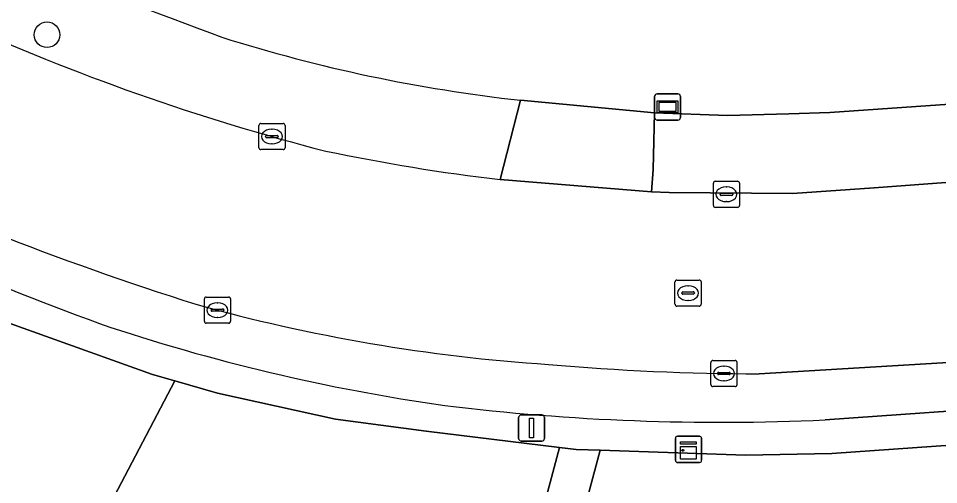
# Model space of a CAD drawing. Extents: x 162184 to 163154, y 385507 to 386516.
# Drawn here: x 162826.34 to 162861.54, y 386200.65 to 386218.49 of the extents above; entities that cross this region are included whole.
import ezdxf

# ---------------------------------------------------------------- set-up
doc = ezdxf.new("R2010")
doc.units = 0
for name, color, linetype in [('IMGEO_Boom', 7, 'Continuous'), ('IMGEO_Erf', 7, 'Continuous'), ('IMGEO_Groenvoorziening', 7, 'Continuous'), ('IMGEO_Kast', 7, 'Continuous'), ('IMGEO_Kolk', 7, 'Continuous'), ('IMGEO_Lichtmast', 7, 'Continuous'), ('IMGEO_Parkeervlak_open', 7, 'Continuous'), ('IMGEO_Rijbaan_lokaal_gesloten', 7, 'Continuous'), ('IMGEO_Rioolput', 7, 'Continuous'), ('IMGEO_Verklikker', 7, 'Continuous'), ('IMGEO_Voetpad_open', 7, 'Continuous')]:
    doc.layers.add(name, color=color, linetype=linetype)

msp = doc.modelspace()

# ---------------------------------------------------------------- linework, layer by layer
at = {"layer": 'IMGEO_Boom'}
msp.add_circle((162827.431, 386217.866), 0.489, dxfattribs=at)
at = {"layer": 'IMGEO_Erf'}
msp.add_lwpolyline([(162845.54, 386215.362), (162850.667, 386214.876), (162853.468, 386214.775), (162855.81, 386214.836), (162857.381, 386214.889), (162870.407, 386215.797), (162887.893, 386217.101), (162891.508, 386217.378), (162891.499, 386217.652), (162891.335, 386218.537), (162896.392, 386219.384), (162896.541, 386218.703), (162897.175, 386218.883), (162898.888, 386219.402), (162900.959, 386219.994), (162902.237, 386220.388), (162904.782, 386221.275), (162908.596, 386222.669), (162911.328, 386223.775)], dxfattribs=at)
for centre, radius, start, end in [((162896.54, 386387.451), 180.795, 244.63962, 249.80296), ((162852.114, 386274.754), 59.755, 252.47407, 263.68339)]:
    msp.add_arc(centre, radius, start, end, dxfattribs=at)
at = {"layer": 'IMGEO_Groenvoorziening'}
for points in [[(162812.602, 386204.59), (162818.127, 386202.857), (162825.575, 386199.713), (162828.781, 386197.871), (162832.316, 386204.621), (162831.471, 386204.861), (162823.626, 386207.67)], [(162890.128, 386204.144), (162857.46, 386201.845), (162854.152, 386201.782), (162848.592, 386201.967), (162846.91, 386195.676), (162845.655, 386190.98), (162855.337, 386183.627), (162862.92, 386178.192), (162858.482, 386162.736), (162859.232, 386162.487), (162865.418, 386160.14), (162866.462, 386161.186), (162891.19, 386185.944)]]:
    msp.add_lwpolyline(points, dxfattribs=at)
msp.add_lwpolyline([(162847.032, 386202.076), (162841.929, 386202.702), (162838.465, 386203.152), (162833.947, 386204.157), (162832.316, 386204.621), (162828.781, 386197.871), (162832.14, 386195.941), (162839.933, 386190.517), (162843.274, 386187.979)], close=True, dxfattribs=at)
at = {"layer": 'IMGEO_Kast'}
for p, q in [((162851.471, 386201.577), (162851.471, 386202.418)), ((162851.471, 386202.418), (162851.471, 386201.577)), ((162851.546, 386202.502), (162852.387, 386202.502)), ((162852.387, 386202.502), (162851.546, 386202.502)), ((162852.471, 386202.427), (162852.471, 386201.586)), ((162852.471, 386201.586), (162852.471, 386202.427)), ((162852.396, 386201.502), (162851.555, 386201.502)), ((162851.555, 386201.502), (162852.396, 386201.502))]:
    msp.add_line(p, q, dxfattribs=at)
for points in [[(162851.666, 386202.292), (162852.266, 386202.292), (162852.266, 386202.207), (162851.666, 386202.207), (162851.666, 386202.292)], [(162851.666, 386202.117), (162852.266, 386202.117), (162852.266, 386201.628), (162851.666, 386201.628), (162851.666, 386202.117)]]:
    msp.add_lwpolyline(points, dxfattribs=at)
msp.add_circle((162851.75, 386201.966), 0.0377, dxfattribs=at)
for centre, start, end in [((162851.549, 386202.424), 92.4484, 184.2845), ((162851.549, 386202.424), 92.4484, 184.2845), ((162852.393, 386202.424), 2.4484, 94.2845), ((162852.393, 386202.424), 2.4484, 94.2845), ((162851.549, 386201.58), 182.4484, 274.2845), ((162851.549, 386201.58), 182.4484, 274.2845), ((162852.393, 386201.58), 272.4484, 4.2845), ((162852.393, 386201.58), 272.4484, 4.2845)]:
    msp.add_arc(centre, 0.0779, start, end, dxfattribs=at)
at = {"layer": 'IMGEO_Kolk'}
for p, q in [((162835.535, 386213.545), (162835.535, 386214.397)), ((162835.61, 386214.471), (162836.462, 386214.471)), ((162836.023, 386214.251), (162836.048, 386214.251)), ((162836.536, 386214.397), (162836.536, 386213.545)), ((162835.794, 386213.965), (162835.794, 386213.977)), ((162836.232, 386213.928), (162835.834, 386213.928)), ((162835.837, 386214.014), (162836.235, 386214.014)), ((162836.278, 386213.977), (162836.278, 386213.965)), ((162836.046, 386213.691), (162836.021, 386213.691)), ((162836.462, 386213.471), (162835.61, 386213.471)), ((162852.921, 386211.336), (162852.921, 386212.188)), ((162852.996, 386212.262), (162853.848, 386212.262)), ((162853.922, 386212.188), (162853.922, 386211.336)), ((162853.223, 386211.805), (162853.621, 386211.805)), ((162853.409, 386212.042), (162853.434, 386212.042)), ((162853.18, 386211.756), (162853.18, 386211.768)), ((162853.618, 386211.719), (162853.22, 386211.719)), ((162853.432, 386211.482), (162853.407, 386211.482)), ((162853.664, 386211.768), (162853.664, 386211.756)), ((162853.848, 386211.262), (162852.996, 386211.262)), ((162833.45, 386206.904), (162833.45, 386207.756)), ((162833.525, 386207.83), (162834.377, 386207.83)), ((162833.938, 386207.61), (162833.963, 386207.61)), ((162834.451, 386207.756), (162834.451, 386206.904)), ((162833.709, 386207.324), (162833.709, 386207.336)), ((162834.147, 386207.287), (162833.749, 386207.287)), ((162833.752, 386207.373), (162834.15, 386207.373)), ((162834.193, 386207.336), (162834.193, 386207.324)), ((162833.961, 386207.05), (162833.936, 386207.05)), ((162834.377, 386206.83), (162833.525, 386206.83)), ((162852.825, 386204.479), (162852.825, 386205.331)), ((162852.9, 386205.405), (162853.752, 386205.405)), ((162853.313, 386205.185), (162853.338, 386205.185)), ((162853.826, 386205.331), (162853.826, 386204.479)), ((162853.084, 386204.899), (162853.084, 386204.911)), ((162853.522, 386204.862), (162853.124, 386204.862)), ((162853.127, 386204.948), (162853.525, 386204.948)), ((162853.568, 386204.911), (162853.568, 386204.899)), ((162853.752, 386204.405), (162852.9, 386204.405)), ((162853.336, 386204.625), (162853.311, 386204.625))]:
    msp.add_line(p, q, dxfattribs=at)
for points in [[(162835.535, 386213.545), (162835.535, 386214.397)], [(162835.61, 386214.471), (162836.462, 386214.471)], [(162836.536, 386214.397), (162836.536, 386213.545)], [(162836.462, 386213.471), (162835.61, 386213.471)], [(162852.921, 386211.336), (162852.921, 386212.188)], [(162852.996, 386212.262), (162853.848, 386212.262)], [(162853.922, 386212.188), (162853.922, 386211.336)], [(162853.848, 386211.262), (162852.996, 386211.262)], [(162833.45, 386206.904), (162833.45, 386207.756)], [(162833.525, 386207.83), (162834.377, 386207.83)], [(162834.451, 386207.756), (162834.451, 386206.904)], [(162834.377, 386206.83), (162833.525, 386206.83)], [(162852.825, 386204.479), (162852.825, 386205.331)], [(162852.9, 386205.405), (162853.752, 386205.405)], [(162853.826, 386205.331), (162853.826, 386204.479)], [(162853.752, 386204.405), (162852.9, 386204.405)]]:
    msp.add_lwpolyline(points, dxfattribs=at)
for centre, radius, start, end in [((162835.612, 386214.395), 0.0765, 91.552, 178.448), ((162835.612, 386214.395), 0.0765, 91.552, 178.448), ((162836.46, 386214.395), 0.0765, 1.552, 88.448), ((162836.46, 386214.395), 0.0765, 1.552, 88.448), ((162835.834, 386213.974), 0.0403, 85.8775, 175.7526), ((162835.831, 386213.964), 0.0366, 178.938, 274.7102), ((162836.235, 386213.971), 0.043, 264.8664, 352.4533), ((162836.239, 386213.976), 0.0386, 1.7309, 96.639), ((162835.612, 386213.547), 0.0765, 181.552, 268.448), ((162835.612, 386213.547), 0.0765, 181.552, 268.448), ((162836.46, 386213.547), 0.0765, 271.552, 358.448), ((162836.46, 386213.547), 0.0765, 271.552, 358.448), ((162852.998, 386212.186), 0.0765, 91.552, 178.448), ((162852.998, 386212.186), 0.0765, 91.552, 178.448), ((162853.846, 386212.186), 0.0765, 1.552, 88.448), ((162853.846, 386212.186), 0.0765, 1.552, 88.448), ((162853.22, 386211.765), 0.0403, 85.8775, 175.7526), ((162853.625, 386211.767), 0.0386, 1.7309, 96.639), ((162853.217, 386211.755), 0.0366, 178.938, 274.7102), ((162853.621, 386211.762), 0.043, 264.8664, 352.4533), ((162852.998, 386211.338), 0.0765, 181.552, 268.448), ((162852.998, 386211.338), 0.0765, 181.552, 268.448), ((162853.846, 386211.338), 0.0765, 271.552, 358.448), ((162853.846, 386211.338), 0.0765, 271.552, 358.448), ((162833.527, 386207.754), 0.0765, 91.552, 178.448), ((162833.527, 386207.754), 0.0765, 91.552, 178.448), ((162834.375, 386207.754), 0.0765, 1.552, 88.448), ((162834.375, 386207.754), 0.0765, 1.552, 88.448), ((162833.749, 386207.333), 0.0403, 85.8775, 175.7526), ((162833.746, 386207.323), 0.0366, 178.938, 274.7102), ((162834.15, 386207.33), 0.043, 264.8664, 352.4533), ((162834.154, 386207.335), 0.0386, 1.7309, 96.639), ((162833.527, 386206.906), 0.0765, 181.552, 268.448), ((162833.527, 386206.906), 0.0765, 181.552, 268.448), ((162834.375, 386206.906), 0.0765, 271.552, 358.448), ((162834.375, 386206.906), 0.0765, 271.552, 358.448), ((162852.902, 386205.329), 0.0765, 91.552, 178.448), ((162852.902, 386205.329), 0.0765, 91.552, 178.448), ((162853.75, 386205.329), 0.0765, 1.552, 88.448), ((162853.75, 386205.329), 0.0765, 1.552, 88.448), ((162853.124, 386204.908), 0.0403, 85.8775, 175.7526), ((162853.121, 386204.898), 0.0366, 178.938, 274.7102), ((162853.525, 386204.905), 0.043, 264.8664, 352.4533), ((162853.529, 386204.91), 0.0386, 1.7309, 96.639), ((162852.902, 386204.481), 0.0765, 181.552, 268.448), ((162852.902, 386204.481), 0.0765, 181.552, 268.448), ((162853.75, 386204.481), 0.0765, 271.552, 358.448), ((162853.75, 386204.481), 0.0765, 271.552, 358.448)]:
    msp.add_arc(centre, radius, start, end, dxfattribs=at)
for centre, major_axis, ratio, start_param, end_param in [((162836.022, 386213.971), (-0.387, 0.002), 0.722429, 4.712389, 7.853982), ((162836.047, 386213.971), (-0.39, 0.002), 0.717154, 1.570796, 4.712389), ((162853.408, 386211.762), (-0.387, 0.002), 0.722429, 4.712389, 7.853982), ((162853.433, 386211.762), (-0.39, 0.002), 0.717154, 1.570796, 4.712389), ((162833.937, 386207.33), (-0.387, 0.002), 0.722429, 4.712389, 7.853982), ((162833.962, 386207.33), (-0.39, 0.002), 0.717154, 1.570796, 4.712389), ((162853.312, 386204.905), (-0.387, 0.002), 0.722429, 4.712389, 7.853982), ((162853.337, 386204.905), (-0.39, 0.002), 0.717154, 1.570796, 4.712389)]:
    msp.add_ellipse(centre, major_axis=major_axis, ratio=ratio, start_param=start_param, end_param=end_param, dxfattribs=at)
at = {"layer": 'IMGEO_Lichtmast'}
for p, q in [((162845.473, 386202.421), (162845.473, 386203.221)), ((162845.473, 386203.221), (162845.473, 386202.421)), ((162845.573, 386203.321), (162846.363, 386203.321)), ((162846.363, 386203.321), (162845.573, 386203.321)), ((162846.463, 386203.221), (162846.463, 386202.421)), ((162846.463, 386202.421), (162846.463, 386203.221)), ((162846.363, 386202.321), (162845.573, 386202.321)), ((162845.573, 386202.321), (162846.363, 386202.321))]:
    msp.add_line(p, q, dxfattribs=at)
msp.add_lwpolyline([(162845.893, 386203.196), (162846.043, 386203.196), (162846.043, 386202.446), (162845.893, 386202.446), (162845.893, 386203.196)], dxfattribs=at)
for centre, start, end in [((162845.573, 386203.221), 90, 180), ((162845.573, 386203.221), 90, 180), ((162846.363, 386203.221), 0, 90), ((162846.363, 386203.221), 360, 90), ((162845.573, 386202.421), 180, 270), ((162845.573, 386202.421), 180, 270), ((162846.363, 386202.421), 270, 0), ((162846.363, 386202.421), 270, 0)]:
    msp.add_arc(centre, 0.1, start, end, dxfattribs=at)
at = {"layer": 'IMGEO_Parkeervlak_open'}
for points in [[(162886.69, 386207.213), (162864.241, 386205.462), (162854.67, 386204.896)], [(162857.196, 386203.132), (162884.509, 386205.06), (162884.718, 386205.157)]]:
    msp.add_lwpolyline(points, dxfattribs=at)
for centre, radius, start, end in [((162869.29, 386321.987), 120.009, 244.56561, 252.46007), ((162883.813, 386353.429), 156.372, 244.2359, 249.6501), ((162850.976, 386271.469), 66.359, 254.39279, 266.22822), ((162852.973, 386276.64), 73.684, 251.3694, 261.94373), ((162854.738, 386297.305), 92.409, 264.95481, 269.9581), ((162853.185, 386289.582), 86.543, 263.00591, 272.65635)]:
    msp.add_arc(centre, radius, start, end, dxfattribs=at)
at = {"layer": 'IMGEO_Rijbaan_lokaal_gesloten'}
for points in [[(162890.237, 386207.388), (162889.751, 386214.288), (162859.077, 386212.007), (162855.951, 386211.796), (162851.232, 386211.829), (162850.557, 386211.862), (162844.772, 386212.323)], [(162854.67, 386204.896), (162864.241, 386205.462), (162886.69, 386207.213), (162887.196, 386207.252), (162887.993, 386207.294), (162889.318, 386207.363)]]:
    msp.add_lwpolyline(points, dxfattribs=at)
for centre, radius, start, end in [((162859.261, 386295.953), 85.209, 245.49467, 255.61511), ((162869.29, 386321.987), 120.009, 244.56561, 252.46007), ((162853.915, 386289.23), 77.448, 258.21129, 263.22031), ((162850.976, 386271.469), 66.359, 254.39279, 266.22822), ((162854.738, 386297.305), 92.409, 264.95481, 269.9581)]:
    msp.add_arc(centre, radius, start, end, dxfattribs=at)
at = {"layer": 'IMGEO_Rioolput'}
for p, q in [((162851.454, 386207.556), (162851.454, 386208.408)), ((162851.529, 386208.482), (162852.381, 386208.482)), ((162852.455, 386208.408), (162852.455, 386207.556)), ((162851.713, 386207.976), (162851.713, 386207.988)), ((162852.151, 386207.939), (162851.753, 386207.939)), ((162851.756, 386208.025), (162852.154, 386208.025)), ((162851.942, 386208.262), (162851.967, 386208.262)), ((162852.197, 386207.988), (162852.197, 386207.976)), ((162851.965, 386207.702), (162851.94, 386207.702)), ((162852.381, 386207.482), (162851.529, 386207.482))]:
    msp.add_line(p, q, dxfattribs=at)
for points in [[(162851.454, 386207.556), (162851.454, 386208.408)], [(162851.529, 386208.482), (162852.381, 386208.482)], [(162852.455, 386208.408), (162852.455, 386207.556)], [(162852.381, 386207.482), (162851.529, 386207.482)]]:
    msp.add_lwpolyline(points, dxfattribs=at)
for centre, radius, start, end in [((162851.531, 386208.406), 0.0765, 91.552, 178.448), ((162851.531, 386208.406), 0.0765, 91.552, 178.448), ((162852.379, 386208.406), 0.0765, 1.552, 88.448), ((162852.379, 386208.406), 0.0765, 1.552, 88.448), ((162851.753, 386207.985), 0.0403, 85.8775, 175.7526), ((162851.75, 386207.975), 0.0366, 178.938, 274.7102), ((162852.154, 386207.982), 0.043, 264.8664, 352.4533), ((162852.158, 386207.987), 0.0386, 1.7309, 96.639), ((162851.531, 386207.558), 0.0765, 181.552, 268.448), ((162851.531, 386207.558), 0.0765, 181.552, 268.448), ((162852.379, 386207.558), 0.0765, 271.552, 358.448), ((162852.379, 386207.558), 0.0765, 271.552, 358.448)]:
    msp.add_arc(centre, radius, start, end, dxfattribs=at)
for centre, major_axis, ratio, start_param, end_param in [((162851.941, 386207.982), (-0.387, 0.002), 0.722429, 4.712389, 7.853982), ((162851.966, 386207.982), (-0.39, 0.002), 0.717154, 1.570796, 4.712389)]:
    msp.add_ellipse(centre, major_axis=major_axis, ratio=ratio, start_param=start_param, end_param=end_param, dxfattribs=at)
at = {"layer": 'IMGEO_Verklikker'}
for p, q in [((162850.674, 386214.705), (162850.674, 386215.505)), ((162850.674, 386215.505), (162850.674, 386214.705)), ((162850.774, 386215.605), (162851.564, 386215.605)), ((162851.564, 386215.605), (162850.774, 386215.605)), ((162851.664, 386215.505), (162851.664, 386214.705)), ((162851.664, 386214.705), (162851.664, 386215.505)), ((162851.564, 386214.605), (162850.774, 386214.605)), ((162850.774, 386214.605), (162851.564, 386214.605))]:
    msp.add_line(p, q, dxfattribs=at)
for points in [[(162850.775, 386215.337), (162851.563, 386215.337), (162851.563, 386214.873), (162850.775, 386214.873), (162850.775, 386215.337)], [(162850.84, 386215.272), (162850.84, 386214.938), (162851.498, 386214.938), (162851.498, 386215.272), (162850.84, 386215.272)]]:
    msp.add_lwpolyline(points, dxfattribs=at)
for centre, start, end in [((162850.774, 386215.505), 90, 180), ((162850.774, 386215.505), 90, 180), ((162851.564, 386215.505), 0, 90), ((162851.564, 386215.505), 360, 90), ((162850.774, 386214.705), 180, 270), ((162850.774, 386214.705), 180, 270), ((162851.564, 386214.705), 270, 0), ((162851.564, 386214.705), 270, 0)]:
    msp.add_arc(centre, 0.1, start, end, dxfattribs=at)
at = {"layer": 'IMGEO_Voetpad_open'}
for points in [[(162891.335, 386218.537), (162891.499, 386217.652), (162891.508, 386217.378), (162887.893, 386217.101), (162870.407, 386215.797), (162857.381, 386214.889), (162855.81, 386214.836), (162853.468, 386214.775), (162850.667, 386214.876), (162850.617, 386212.708), (162850.557, 386211.862), (162851.232, 386211.829), (162855.951, 386211.796), (162859.077, 386212.007), (162889.751, 386214.288), (162890.669, 386214.356), (162897.753, 386214.882), (162898.464, 386214.935), (162907.483, 386215.81), (162908.947, 386216.068), (162908.627, 386220.454)], [(162815.191, 386213.717), (162814.718, 386214.629), (162814.144, 386215.387), (162811.775, 386216.636), (162811.526, 386216.203), (162810.832, 386213.668), (162816.809, 386210.651), (162823.626, 386207.67), (162831.471, 386204.861), (162832.316, 386204.621), (162833.947, 386204.157), (162838.465, 386203.152), (162841.929, 386202.702), (162847.032, 386202.076), (162847.677, 386201.997), (162848.592, 386201.967), (162854.152, 386201.782), (162857.46, 386201.845), (162890.128, 386204.144)], [(162844.772, 386212.323), (162845.54, 386215.362)], [(162884.718, 386205.157), (162884.509, 386205.06), (162857.196, 386203.132)]]:
    msp.add_lwpolyline(points, dxfattribs=at)
for points in [[(162850.667, 386214.876), (162845.54, 386215.362), (162844.772, 386212.323), (162850.557, 386211.862), (162850.617, 386212.708)], [(162846.91, 386195.676), (162848.592, 386201.967), (162847.677, 386201.997), (162847.032, 386202.076), (162843.274, 386187.979), (162844.557, 386187.004), (162845.655, 386190.98)]]:
    msp.add_lwpolyline(points, close=True, dxfattribs=at)
for centre, radius, start, end in [((162896.54, 386387.451), 180.795, 244.63962, 249.80296), ((162859.261, 386295.953), 85.209, 245.49467, 255.61511), ((162852.114, 386274.754), 59.755, 252.47407, 263.68339), ((162853.915, 386289.23), 77.448, 258.21129, 263.22031), ((162883.813, 386353.429), 156.372, 244.2359, 249.6501), ((162852.973, 386276.64), 73.684, 251.3694, 261.94373), ((162853.185, 386289.582), 86.543, 263.00591, 272.65635)]:
    msp.add_arc(centre, radius, start, end, dxfattribs=at)

doc.saveas('drawing.dxf')
